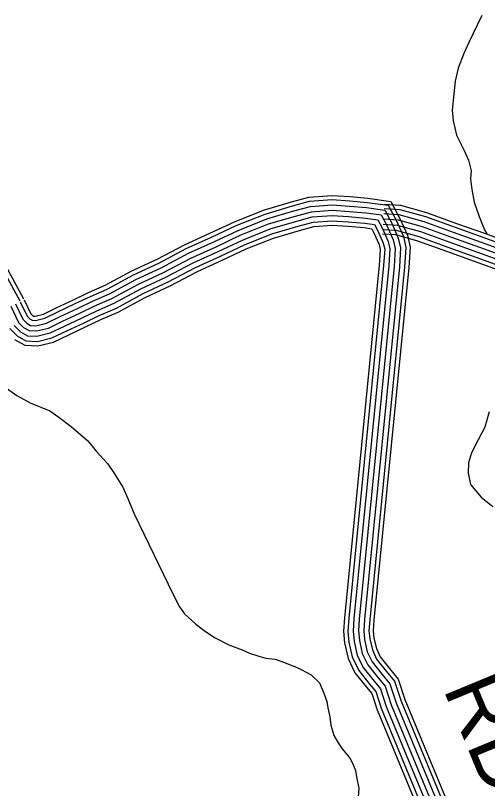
# Model space of a CAD drawing. Extents: x 1788175 to 1969470, y 584502 to 738744.
# Drawn here: x 1914755 to 1917533, y 597166 to 601713 of the extents above; entities that cross this region are included whole.
import ezdxf

# ---------------------------------------------------------------- set-up
doc = ezdxf.new("R2010")
doc.units = 0
for name, color, linetype in [('DESIGN - ROW - Right-of-Way and Easement Labels', 7, 'Continuous'), ('DESIGN - TRANSPORTATION - Text', 7, 'Continuous'), ('SURVEY - CONTOURS - Index with Text', 7, 'Continuous'), ('SURVEY - TRANSPORTATION - Roads', 7, 'Continuous')]:
    doc.layers.add(name, color=color, linetype=linetype)

msp = doc.modelspace()

# ---------------------------------------------------------------- linework, layer by layer
at = {"layer": 'DESIGN - TRANSPORTATION - Text'}
for points in [[(1917499.3, 601713.4), (1917446.1, 601602.9), (1917422.4, 601554.7), (1917392.9, 601490.4), (1917359.5, 601404.1), (1917342.1, 601325.9), (1917332.7, 601231.8), (1917325.3, 601155.7), (1917329.7, 601095.7), (1917350.3, 601009.8), (1917394.8, 600920), (1917421.2, 600862.2), (1917435.6, 600800.2), (1917432, 600752.2), (1917440.4, 600690.2), (1917454.9, 600614.2), (1917483.5, 600530.3), (1917514, 600452.5), (1917528.7, 600429.3)], [(1914701.7, 599520.5), (1914762.3, 599478.1), (1914841.1, 599435.7), (1914956.3, 599387.2), (1915010.8, 599350.8), (1915083.5, 599296.3), (1915180.5, 599211.4), (1915229, 599150.8), (1915295.7, 599078), (1915338.1, 599017.4), (1915386.6, 598938.6), (1915416.9, 598872), (1915453.3, 598781), (1915683.6, 598308.3), (1915720, 598235.5), (1915750.3, 598193.1), (1915817, 598132.5), (1915865.5, 598096.1), (1915926.1, 598053.7), (1916010.9, 598011.2), (1916089.7, 597980.9), (1916132.2, 597962.8), (1916186.7, 597944.6), (1916229.1, 597932.4), (1916283.7, 597926.4), (1916338.2, 597908.2), (1916380.7, 597890), (1916398.9, 597884), (1916435.2, 597865.8), (1916495.8, 597835.5), (1916544.3, 597787), (1916568.6, 597726.4), (1916586.8, 597677.9), (1916592.8, 597641.5), (1916604.9, 597586.9), (1916611, 597538.5), (1916629.2, 597477.8), (1916653.4, 597435.4), (1916677.7, 597399), (1916708, 597362.7), (1916726.2, 597338.4), (1916744.4, 597302.1), (1916756.5, 597271.8), (1916762.5, 597235.4), (1916774.7, 597168.7), (1916768.6, 597089.9)], [(1917541.4, 599381.9), (1917516, 599291.6), (1917476.6, 599217.3), (1917439.1, 599141), (1917421.5, 599082.8), (1917418, 599020.7), (1917432.4, 598954.8), (1917494.9, 598879.2), (1917563.2, 598825.6)]]:
    msp.add_lwpolyline(points, dxfattribs=at)
at = {"layer": 'SURVEY - CONTOURS - Index with Text'}
for points in [[(1914783.2, 600029.8), (1914824.4, 599944.4), (1914841, 599927.6), (1914852.6, 599920.9), (1914872.6, 599919.8), (1914927.5, 599933.5), (1915004.3, 599970.3), (1915106.5, 600018.2), (1915195.5, 600061.2), (1915294.4, 600103.8), (1915450.1, 600188.2), (1915598.8, 600257.2), (1915759.6, 600342.1), (1915909.2, 600409.6), (1916052.7, 600477), (1916223.5, 600545.5), (1916385.2, 600593.3), (1916485.7, 600620.3), (1916617.8, 600630.2), (1916722.7, 600623), (1916824.8, 600614.1), (1916947.2, 600596.8), (1916996.7, 600504.8), (1917037.4, 600412.9), (1917052.4, 600348.2), (1917044.9, 600232.1), (1916839.3, 598157.7), (1916835.2, 598093.8), (1916839.8, 598046.7), (1916854.9, 597981), (1916880.3, 597927.5), (1916936.8, 597857), (1916985.6, 597797.9), (1917023.7, 597680.7), (1917423.7, 596713.9)], [(1914805.4, 600040.5), (1914844.9, 599958.9), (1914856.2, 599947.3), (1914859.8, 599945.3), (1914870.2, 599944.7), (1914919.1, 599956.9), (1914993.7, 599992.6), (1915095.9, 600040.5), (1915185.2, 600083.7), (1915283.6, 600126.1), (1915439, 600210.3), (1915587.8, 600279.4), (1915748.7, 600364.4), (1915898.9, 600432), (1916042.9, 600499.7), (1916215.3, 600568.9), (1916378.5, 600617.1), (1916481.5, 600644.8), (1916617.7, 600654.9), (1916724.6, 600647.7), (1916827.6, 600638.6), (1916963.1, 600619.5), (1917018.9, 600515.7), (1917060.9, 600420.8), (1917077.3, 600350.3), (1917069.5, 600230.1), (1916863.9, 598155.7), (1916860, 598094.3), (1916864.3, 598050.7), (1916878.4, 597989.2), (1916901.4, 597940.7), (1916956, 597872.6), (1917007.7, 597810), (1917046.9, 597689.3), (1917446.9, 596722.6)], [(1914755.2, 600016.3), (1914798.7, 599926.3), (1914821.9, 599902.8), (1914843.6, 599890.3), (1914875.5, 599888.6), (1914938, 599904.2), (1915017.5, 599942.3), (1915119.8, 599990.2), (1915208.4, 600033), (1915308, 600075.9), (1915464.1, 600160.5), (1915612.6, 600229.4), (1915773.2, 600314.3), (1915922.2, 600381.4), (1916065.1, 600448.6), (1916233.6, 600516.2), (1916393.6, 600563.5), (1916490.9, 600589.6), (1916617.9, 600599.1), (1916720.3, 600592.1), (1916821.2, 600583.3), (1916927.4, 600568.3), (1916968.9, 600491.1), (1917007.8, 600403.1), (1917021.1, 600345.7), (1917014, 600234.7), (1916808.4, 598160.2), (1916804.1, 598093.3), (1916809.2, 598041.7), (1916825.4, 597970.8), (1916853.8, 597910.9), (1916912.8, 597837.5), (1916958, 597782.8), (1916994.6, 597670), (1917394.7, 596703)], [(1914727.3, 600002.8), (1914773, 599908.2), (1914802.8, 599878), (1914834.6, 599859.8), (1914878.5, 599857.4), (1914948.6, 599874.9), (1915030.8, 599914.3), (1915133.1, 599962.2), (1915221.3, 600004.8), (1915321.5, 600048), (1915478, 600132.8), (1915626.3, 600201.7), (1915786.8, 600286.4), (1915935.1, 600353.3), (1916077.5, 600420.2), (1916243.8, 600486.9), (1916402, 600533.7), (1916496.1, 600558.9), (1916618, 600568), (1916717.9, 600561.2), (1916817.7, 600552.5), (1916907.5, 600539.8), (1916941, 600477.5), (1916978.3, 600393.2), (1916989.9, 600343.1), (1916983.1, 600237.2), (1916777.5, 598162.7), (1916773, 598092.8), (1916778.5, 598036.7), (1916795.9, 597960.6), (1916827.4, 597894.4), (1916888.7, 597817.9), (1916930.3, 597767.6), (1916965.4, 597659.3), (1917365.6, 596692.2)], [(1914727.3, 600002.8), (1914773, 599908.2), (1914802.8, 599878), (1914834.6, 599859.8), (1914878.5, 599857.4), (1914948.6, 599874.9), (1915030.8, 599914.3), (1915133.1, 599962.2), (1915221.3, 600004.8), (1915321.5, 600048), (1915478, 600132.8), (1915626.3, 600201.7), (1915786.8, 600286.4), (1915935.1, 600353.3), (1916077.5, 600420.2), (1916243.8, 600486.9), (1916402, 600533.7), (1916496.1, 600558.9), (1916618, 600568), (1916717.9, 600561.2), (1916817.7, 600552.5), (1916907.5, 600539.8), (1916941, 600477.5), (1916978.3, 600393.2), (1916989.9, 600343.1), (1916983.1, 600237.2), (1916777.5, 598162.7), (1916773, 598092.8), (1916778.5, 598036.7), (1916795.9, 597960.6), (1916827.4, 597894.4), (1916888.7, 597817.9), (1916930.3, 597767.6), (1916965.4, 597659.3), (1917365.6, 596692.2)], [(1914747.4, 599890.2), (1914783.7, 599853.2), (1914825.6, 599829.2), (1914881.5, 599826.2), (1914959.1, 599845.6), (1915044.1, 599886.2), (1915146.5, 599934.2), (1915234.2, 599976.6), (1915335.1, 600020.1), (1915491.9, 600105.1), (1915640.1, 600173.9), (1915800.4, 600258.6), (1915948.1, 600325.1), (1916089.9, 600391.7), (1916254, 600457.6), (1916410.4, 600503.8), (1916501.3, 600528.2), (1916618.1, 600536.9), (1916715.5, 600530.3), (1916814.2, 600521.6), (1916887.6, 600511.3), (1916913.1, 600463.9), (1916948.8, 600383.4), (1916958.7, 600340.6), (1916952.2, 600239.7), (1916746.6, 598165.3), (1916741.9, 598092.2), (1916747.9, 598031.7), (1916766.5, 597950.4), (1916800.9, 597877.8), (1916864.7, 597798.3), (1916902.6, 597752.4), (1916936.3, 597648.6), (1917336.6, 596681.3)], [(1914781.7, 600032.5), (1914527.7, 600497.2)], [(1914804.3, 600044.9), (1914550.6, 600508.9)], [(1914721.7, 599872.1), (1914764.6, 599828.5), (1914816.6, 599798.6), (1914884.5, 599795), (1914969.7, 599816.2), (1915057.3, 599858.2), (1915159.8, 599906.2), (1915247.1, 599948.4), (1915348.6, 599992.2), (1915505.8, 600077.4), (1915653.9, 600146.1), (1915814, 600230.7), (1915961.1, 600296.9), (1916102.2, 600363.3), (1916264.2, 600428.3), (1916418.8, 600474), (1916506.5, 600497.5), (1916618.2, 600505.8), (1916713.1, 600499.4), (1916810.6, 600490.8), (1916867.8, 600482.8), (1916885.3, 600450.2), (1916919.2, 600373.5), (1916927.4, 600338), (1916921.3, 600242.2), (1916715.7, 598167.8), (1916710.8, 598091.7), (1916717.2, 598026.7), (1916737, 597940.1), (1916774.5, 597861.2), (1916840.7, 597778.7), (1916875, 597737.2), (1916907.2, 597637.8), (1917307.5, 596670.5)], [(1914748.7, 599807.9), (1914809.1, 599773.3), (1914887, 599769.1), (1914978.4, 599791.9), (1915068.4, 599835), (1915170.8, 599883), (1915257.7, 599925), (1915359.8, 599969), (1915517.4, 600054.4), (1915665.3, 600123), (1915825.3, 600207.6), (1915971.8, 600273.6), (1916112.5, 600339.7), (1916272.7, 600403.9), (1916425.8, 600449.2), (1916510.8, 600472.1), (1916618.3, 600480.1), (1916711.1, 600473.8), (1916807.7, 600465.3), (1916851.3, 600459.1), (1916862.1, 600438.9), (1916894.7, 600365.3), (1916901.5, 600335.9), (1916895.7, 600244.3), (1916690.1, 598169.9), (1916685, 598091.3), (1916691.8, 598022.6), (1916712.6, 597931.7), (1916752.6, 597847.5), (1916820.7, 597762.5), (1916852, 597724.6), (1916883.1, 597628.9), (1917283.4, 596661.5)]]:
    msp.add_lwpolyline(points, dxfattribs=at)
at = {"layer": 'SURVEY - TRANSPORTATION - Roads'}
for points in [[(1916924, 600578.4), (1917016.3, 600572.4), (1917167, 600531), (1917341.5, 600467.4), (1917505.8, 600408.5), (1917878.5, 600273)], [(1916925.6, 600603.1), (1917020.5, 600596.9), (1917174.5, 600554.6), (1917349.9, 600490.6), (1917514.2, 600431.8), (1917887, 600296.2)], [(1916922, 600547.5), (1917011.2, 600541.7), (1917157.6, 600501.5), (1917331, 600438.2), (1917495.2, 600379.4), (1917867.9, 600243.9)], [(1916918, 600485.6), (1917000.9, 600480.2), (1917138.7, 600442.4), (1917309.9, 600379.9), (1917474.2, 600321.1), (1917846.7, 600185.6)], [(1916920, 600516.5), (1917006, 600510.9), (1917148.2, 600471.9), (1917320.4, 600409.1), (1917484.7, 600350.2), (1917857.3, 600214.7)], [(1916920, 600516.5), (1917006, 600510.9), (1917148.2, 600471.9), (1917320.4, 600409.1), (1917484.7, 600350.2), (1917857.3, 600214.7)], [(1916916, 600454.7), (1916995.7, 600449.5), (1917129.3, 600412.8), (1917299.4, 600350.8), (1917463.7, 600291.9), (1917836.1, 600156.5)], [(1916914.3, 600429), (1916991.4, 600424), (1917121.5, 600388.3), (1917290.6, 600326.6), (1917454.9, 600267.7), (1917827.4, 600132.3)]]:
    msp.add_lwpolyline(points, dxfattribs=at)

# ---------------------------------------------------------------- texts
at = {"layer": 'DESIGN - ROW - Right-of-Way and Easement Labels'}
msp.add_text('RD.', height=370, rotation=292.4792, dxfattribs=at).set_placement((1917268.4, 597756.3))

doc.saveas('drawing.dxf')
